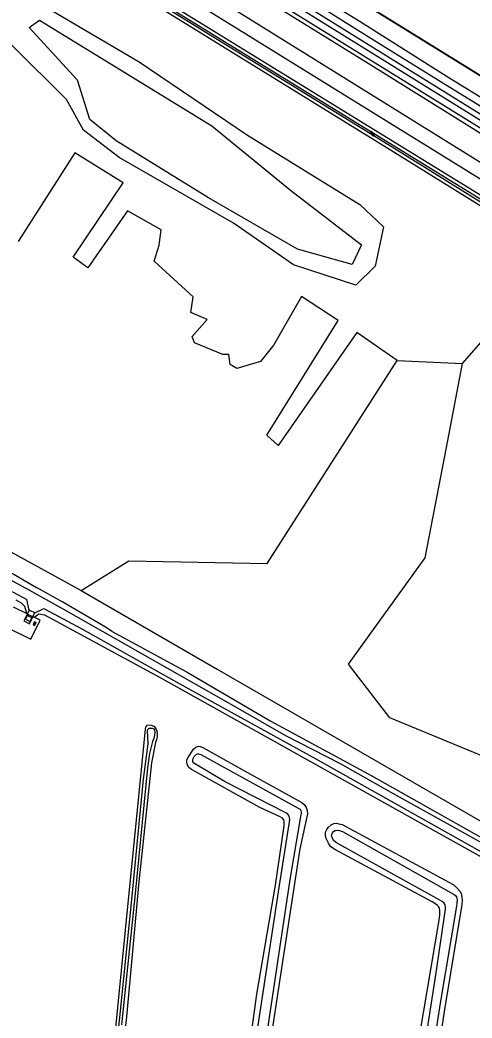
# Model space of a CAD drawing. Extents: x 124000 to 128010, y 398999 to 403000.
# Drawn here: x 124971.9 to 125109.7, y 402160 to 402463.9 of the extents above; entities that cross this region are included whole.
import ezdxf

# ---------------------------------------------------------------- set-up
doc = ezdxf.new("R2010")
doc.units = 0
for name, color, linetype in [('gg-knt-BGT kruinlijn', 7, 'Continuous'), ('gg-knt-bovenkant onderkant talud', 7, 'Continuous'), ('gg-knt-bronhoudergrens', 7, 'Continuous'), ('gg-knt-verharding', 7, 'Continuous'), ('gg-kntw-bovenkant insteek waterloop', 7, 'Continuous'), ('gg-kntw-waterlijn', 7, 'Continuous'), ('gg-kwrk-betonelement', 7, 'Continuous'), ('gg-kwrk-luik', 7, 'Continuous'), ('gg-kwrk-uitstroombak niveau min 01', 7, 'Continuous'), ('gt-grn-groengrens', 7, 'Continuous'), ('gt-grn-vlakafsluiter', 7, 'Continuous'), ('gt-symb-rioolkast', 7, 'Continuous'), ('gt-symb-watersymbool', 7, 'Continuous'), ('gx-grn-maaiveld', 7, 'Continuous')]:
    doc.layers.add(name, color=color, linetype=linetype)

# ---------------------------------------------------------------- blocks, each defined once
blk = doc.blocks.new('gt0-RKAST')
at = {"layer": 'gt-symb-rioolkast'}
for p, q in [((-0.5, -0.25), (0.5, 0.25)), ((-0.5, 0.25), (0.5, -0.25))]:
    blk.add_line(p, q, dxfattribs=at)
blk.add_lwpolyline([(0.5, 0.25), (-0.5, 0.25), (-0.5, -0.25), (0.5, -0.25)], close=True, dxfattribs=at)
blk = doc.blocks.new('gt0-WA')
at = {"layer": 'gt-symb-watersymbool'}
for centre, start, end in [((-0.32, 0.02), 28.0725, 151.9275), ((0.43, 0.42), 208.0725, 331.9275), ((-0.32, -0.43), 28.0725, 151.9275), ((0.43, -0.03), 208.0725, 331.9275)]:
    blk.add_arc(centre, 0.425, start, end, dxfattribs=at)

msp = doc.modelspace()

# ---------------------------------------------------------------- linework, layer by layer
at = {"layer": 'gg-knt-BGT kruinlijn'}
for p, q in [((125049.68, 402476.61), (125080.48, 402457.36)), ((125080.48, 402457.36), (125101.63, 402444.2)), ((125101.63, 402444.2), (125117.9, 402434.23))]:
    msp.add_line(p, q, dxfattribs=at)
msp.add_lwpolyline([(125000, 402490.3), (125143.4, 402401.21), (125480.11, 402192.86), (125626.78, 402102.32), (125791.28, 402000)], dxfattribs=at)
at = {"layer": 'gg-knt-bovenkant onderkant talud'}
msp.add_lwpolyline([(125000, 402484.9), (125141.93, 402397.09), (125311.23, 402293.2), (125477.8, 402190.25), (125625.12, 402098.55), (125784.36, 402000)], dxfattribs=at)
at = {"layer": 'gg-knt-bronhoudergrens'}
msp.add_lwpolyline([(124990.6, 402290.14), (125005.12, 402299.24), (125047.22, 402298.39), (125086.84, 402360.22)], dxfattribs=at)
at = {"layer": 'gg-knt-verharding'}
for p, q in [((125000.8, 402500), (125304.2, 402312.04)), ((124969.84, 402285.23), (124974.01, 402283.14)), ((124974.01, 402283.14), (124974.19, 402283.04)), ((124975.9, 402282.23), (124976.22, 402282.07))]:
    msp.add_line(p, q, dxfattribs=at)
for points in [[(125004.98, 402500), (125148.89, 402410.68), (125305.24, 402313.86)], [(124967.63, 402280.52), (124967.76, 402280.49), (124968.61, 402280.16), (124968.07, 402278.91), (124975.21, 402275.3), (124978.11, 402281.14), (124977.04, 402281.65), (124976.22, 402282.07)]]:
    msp.add_lwpolyline(points, dxfattribs=at)
at = {"layer": 'gg-kntw-bovenkant insteek waterloop'}
for points in [[(124954.9, 402482.52), (125008.23, 402451.1), (125041.27, 402428.84), (125075.46, 402407.73), (125082.66, 402400.85), (125080.2, 402388.9), (125074.24, 402383.13), (125055.25, 402389.36), (125037.02, 402402), (125002.18, 402421.97), (124991.33, 402430.35), (124986.14, 402439.69), (124953.14, 402472.48), (124938.38, 402488.91), (124941.49, 402492.02), (124954.9, 402482.52)], [(125774.62, 402000), (125742.4, 402019.94), (125640.59, 402083.12), (125559.21, 402133.49), (125500, 402170.32), (125411.21, 402225.23), (125336.59, 402271.53), (125259.44, 402319.11), (125197.85, 402357.57), (125130.56, 402399.22), (125000, 402479.59)], [(125135.81, 402392.63), (125125.45, 402399), (125124.14, 402399.88), (125084.85, 402424.26), (125024.89, 402461.18), (125000, 402476.58)], [(124966.01, 402292.91), (124966.06, 402293.05), (124966.22, 402293.4), (124966.41, 402293.72), (124966.64, 402294.03), (124966.9, 402294.31), (124967.18, 402294.56), (124967.49, 402294.77), (124967.82, 402294.96), (124968.17, 402295.11), (124968.53, 402295.22), (124968.9, 402295.29), (124969.28, 402295.32), (124969.66, 402295.32), (124969.87, 402295.29), (124977.01, 402291.11)], [(125000, 402277.65), (124997.51, 402279.29), (124985.03, 402286.65), (124977.01, 402291.11)], [(124974.01, 402283.14), (124973.46, 402285.29), (124972.37, 402286.29), (124970.73, 402287.19)], [(124976.22, 402282.07), (124977.72, 402283.08), (124979.45, 402282.74)], [(125000, 402277.65), (125022.87, 402265.26), (125048.42, 402250.41), (125079.13, 402233.77), (125135.88, 402201.81)]]:
    msp.add_lwpolyline(points, dxfattribs=at)
at = {"layer": 'gg-kntw-waterlijn'}
for p, q in [((124974.77, 402284.21), (124973.99, 402287.45)), ((124976.47, 402283.37), (124979.19, 402284.68))]:
    msp.add_line(p, q, dxfattribs=at)
for points in [[(125774.09, 401999.15), (125741.87, 402019.09), (125640.06, 402082.27), (125558.68, 402132.64), (125499.47, 402169.47), (125410.69, 402224.38), (125336.07, 402270.68), (125258.91, 402318.26), (125197.32, 402356.72), (125130.04, 402398.37), (124999.46, 402478.75)], [(125386.7, 402238.17), (125383.66, 402240.05), (125315.2, 402282.22), (125271.5, 402309.86), (125270.84, 402309.1), (125270.31, 402309.49), (125270.81, 402310.36), (125243.54, 402327.21), (125216.35, 402344.14), (125192.76, 402358.56), (125177.81, 402367.62), (125153.29, 402383.05), (125125.99, 402399.85), (125124.68, 402400.72), (125085.37, 402425.11), (125025.41, 402462.03), (125000.52, 402477.43)], [(124977.84, 402463.86), (125030.35, 402431.62), (125054.36, 402412.06), (125075.95, 402395.45), (125073.17, 402389.39), (125056.49, 402394.14), (125029.33, 402409.69), (125001.2, 402427.04), (124993.18, 402433.59), (124989.42, 402445.53), (124974.7, 402461.57), (124977.84, 402463.86)]]:
    msp.add_lwpolyline(points, dxfattribs=at)
at = {"layer": 'gg-kwrk-betonelement'}
msp.add_lwpolyline([(124974.15, 402282.97), (124973.12, 402280.91), (124974.82, 402280.05), (124975.84, 402282.12)], dxfattribs=at)
at = {"layer": 'gg-kwrk-luik'}
msp.add_lwpolyline([(124974.15, 402282.54), (124973.6, 402281.47), (124975, 402280.77), (124975.54, 402281.85), (124974.15, 402282.54)], dxfattribs=at)
at = {"layer": 'gg-kwrk-uitstroombak niveau min 01'}
for p, q in [((124974.19, 402283.04), (124974.15, 402282.97)), ((124975.84, 402282.12), (124974.15, 402282.97)), ((124974.77, 402284.21), (124974.19, 402283.04)), ((124976.47, 402283.37), (124974.77, 402284.21)), ((124975.84, 402282.12), (124975.9, 402282.23)), ((124975.9, 402282.23), (124976.47, 402283.37))]:
    msp.add_line(p, q, dxfattribs=at)
at = {"layer": 'gt-grn-groengrens'}
msp.add_line((125106.79, 402359.33), (125135.81, 402392.63), dxfattribs=at)
for points in [[(125306.04, 402315.19), (125285.62, 402328.02), (125230.88, 402361.8), (125138.38, 402418.98), (125051.96, 402472.68), (124993.69, 402508.93)], [(125302.09, 402311.57), (125263.1, 402335.88), (125159.34, 402400.03), (125078.02, 402450.58), (125009.45, 402493.07), (124992.09, 402503.71), (124990.88, 402504.46)], [(125170.28, 402220.72), (125125.94, 402234.36), (125084.61, 402251.44), (125072.04, 402267.76), (125095.44, 402300.07), (125101.87, 402333.69), (125106.79, 402359.33)], [(124990.6, 402290.14), (125031.98, 402266.26), (125137.83, 402205.18), (125135.88, 402201.81)]]:
    msp.add_lwpolyline(points, dxfattribs=at)
at = {"layer": 'gt-grn-vlakafsluiter'}
msp.add_line((125086.84, 402360.22), (125106.79, 402359.33), dxfattribs=at)
at = {"layer": 'gx-grn-maaiveld'}
msp.add_line((124955.23, 402309.49), (124990.6, 402290.14), dxfattribs=at)
for points in [[(125330.74, 402311.48), (125282.98, 402341.07), (125247.26, 402363.23), (125213.54, 402384.06), (125158.47, 402418.17), (125110.95, 402447.63), (125070.55, 402472.66), (125037.17, 402493.35), (125019.33, 402504.42), (124994.79, 402519.54)], [(125330.79, 402311.57), (125283.03, 402341.16), (125247.31, 402363.31), (125213.59, 402384.15), (125158.53, 402418.25), (125111, 402447.71), (125070.61, 402472.74), (125037.22, 402493.44), (125019.39, 402504.51), (124994.84, 402519.63)], [(125329.52, 402306.06), (125308.58, 402318.8), (125288.24, 402331.46), (125250.72, 402354.91), (125211.21, 402379.18), (125184.81, 402395.37), (125159.6, 402411.37), (125129.72, 402429.59), (125102.1, 402446.59), (125075.56, 402463.28), (125047.95, 402480.38), (125034.88, 402488.47), (124992.27, 402515.13)], [(125086.84, 402360.22), (125074.59, 402368.74), (125050.62, 402334.35), (125047.2, 402337.49), (125068.9, 402372.42), (125057.75, 402379.71), (125049.28, 402364.92), (125045.23, 402359.92), (125038.01, 402357.78), (125035.95, 402358.97), (125035.55, 402361.98), (125033.73, 402362.06), (125025.15, 402365.56), (125024.44, 402367.54), (125028.96, 402372.7), (125023.96, 402374.76), (125024.69, 402379.53), (125012.82, 402390.42), (125014.36, 402395.35), (125014.92, 402399.97), (125004.65, 402405.74), (124992.65, 402388.4), (124988.11, 402391.64), (125003.4, 402414.31), (124988.6, 402423.39), (124971.37, 402396.42)], [(125131.23, 402202.95), (125085.73, 402228.3), (125069.57, 402237.4), (125052.99, 402245.92), (125036.95, 402255.02), (125013.06, 402268.64), (124985.26, 402284.39), (124973.83, 402290.75), (124968.93, 402293.37), (124967.52, 402292.45), (124967.16, 402291.46), (124967.72, 402290.6), (124969.88, 402289.65), (124973.99, 402287.45)], [(124979.19, 402284.68), (124990.74, 402278.51), (125020.41, 402261.81), (125062.05, 402238.96), (125112.82, 402210.37)], [(124979.45, 402282.74), (125014.41, 402263.8), (125151.6, 402187.22), (125152.78, 402186.8)], [(124997.92, 402118.71), (125002.38, 402160.17), (125005.98, 402196.11), (125009.61, 402232.77), (125010.95, 402243.44), (125010.78, 402247.41), (125010.9, 402247.85), (125011.32, 402248.29), (125012.21, 402248.28), (125012.71, 402248.03), (125012.9, 402247.71), (125012.99, 402247.04), (125012.97, 402246.07), (125012.73, 402245.1), (125012.36, 402244.15), (125011.36, 402240.54), (125010.77, 402236.14), (125007.06, 402197.95), (125002.88, 402157.96)], [(125000.56, 402150.94), (125004.06, 402186.77), (125008.27, 402228.5), (125010.14, 402247.98), (125010.31, 402248.6), (125010.46, 402248.88), (125010.74, 402249.13), (125011.23, 402249.23), (125011.91, 402249.15), (125012.68, 402248.84), (125013.3, 402248.2), (125013.66, 402247.43), (125013.76, 402246.49), (125013.76, 402245.66), (125013.55, 402244.84), (125013.2, 402243.84), (125011.96, 402237.7), (125008.2, 402201.44), (125004.35, 402160.31), (124999.11, 402115.35)], [(125038.89, 402129.5), (125044.14, 402167.23), (125049.76, 402200.42), (125052.44, 402218.49), (125052.48, 402219.79), (125052.36, 402220.33), (125051.92, 402220.8), (125051.19, 402221.25), (125045.02, 402224.05), (125024.21, 402235.62), (125023.42, 402236.23), (125022.97, 402237.02), (125022.79, 402237.91), (125022.82, 402238.5), (125023.06, 402239.24), (125024.82, 402241.82), (125025.48, 402242.51), (125026.18, 402242.73), (125026.87, 402242.69), (125027.62, 402242.38), (125041.31, 402234.8), (125057.85, 402225.63), (125058.49, 402225.06), (125059.17, 402224.14), (125059.49, 402223.16), (125059.5, 402222.17), (125057.23, 402211.47), (125051.99, 402177.8), (125046.66, 402142.46)], [(125039.46, 402124.3), (125045.12, 402161.8), (125050.95, 402199.75), (125054.1, 402219.75), (125054.16, 402220.46), (125054.08, 402221.02), (125053.88, 402221.65), (125053.58, 402222.04), (125052.91, 402222.52), (125034.48, 402231.96), (125024.93, 402237.55), (125024.64, 402238.01), (125024.6, 402238.48), (125024.75, 402239.05), (125025.04, 402239.64), (125025.59, 402240.25), (125026, 402240.43), (125026.34, 402240.44), (125027.03, 402240.2), (125056.74, 402223.86), (125057.29, 402223.58), (125057.55, 402223.21), (125057.64, 402222.74), (125057.65, 402222.32), (125057.43, 402221.33), (125054.11, 402202.22), (125046.34, 402150)], [(125093.69, 402154.4), (125099.67, 402189.78), (125099.85, 402191.4), (125099.89, 402192.61), (125099.76, 402193.45), (125099.48, 402193.91), (125099.05, 402194.37), (125098.38, 402194.89), (125097.56, 402195.41), (125067.86, 402211.26), (125066.56, 402212.27), (125065.93, 402213.28), (125065.23, 402214.63), (125065.04, 402215.52), (125065.05, 402216.54), (125065.43, 402217.36), (125065.87, 402218.03), (125066.72, 402218.78), (125067.6, 402219.2), (125068.38, 402219.28), (125069.13, 402219.16), (125070.08, 402218.94), (125103.88, 402200.63), (125104.94, 402199.78), (125105.91, 402198.64), (125106.34, 402197.92), (125106.61, 402196.84), (125106.7, 402195.73), (125106.6, 402194.61), (125101.27, 402162.57), (125095.57, 402125.37)], [(125092.11, 402131.4), (125098.51, 402172.39), (125101.56, 402193.11), (125101.56, 402193.88), (125101.46, 402194.49), (125101.2, 402194.94), (125100.54, 402195.52), (125099.91, 402195.84), (125068.36, 402213.3), (125067.49, 402214.04), (125067.02, 402214.92), (125066.9, 402215.44), (125066.94, 402215.84), (125067.15, 402216.37), (125067.51, 402216.79), (125067.98, 402217.07), (125068.57, 402217.15), (125069.34, 402217.1), (125070.2, 402216.74), (125083.74, 402209.19), (125103.34, 402198.14), (125104.22, 402197.61), (125104.79, 402197.25), (125104.97, 402196.91), (125105.1, 402196.03), (125105.05, 402195.06), (125104.96, 402194.07), (125099.97, 402164.47), (125095.94, 402138.41)]]:
    msp.add_lwpolyline(points, dxfattribs=at)

# ---------------------------------------------------------------- block references
at = {"layer": 'gt-symb-rioolkast', "rotation": 62.82859052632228}
msp.add_blockref('gt0-RKAST', (124976.38, 402280.06), dxfattribs=at)
at = {"layer": 'gt-symb-watersymbool', "rotation": -32.00538320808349}
msp.add_blockref('gt0-WA', (125079.22, 402429.29), dxfattribs=at)

doc.saveas('drawing.dxf')
